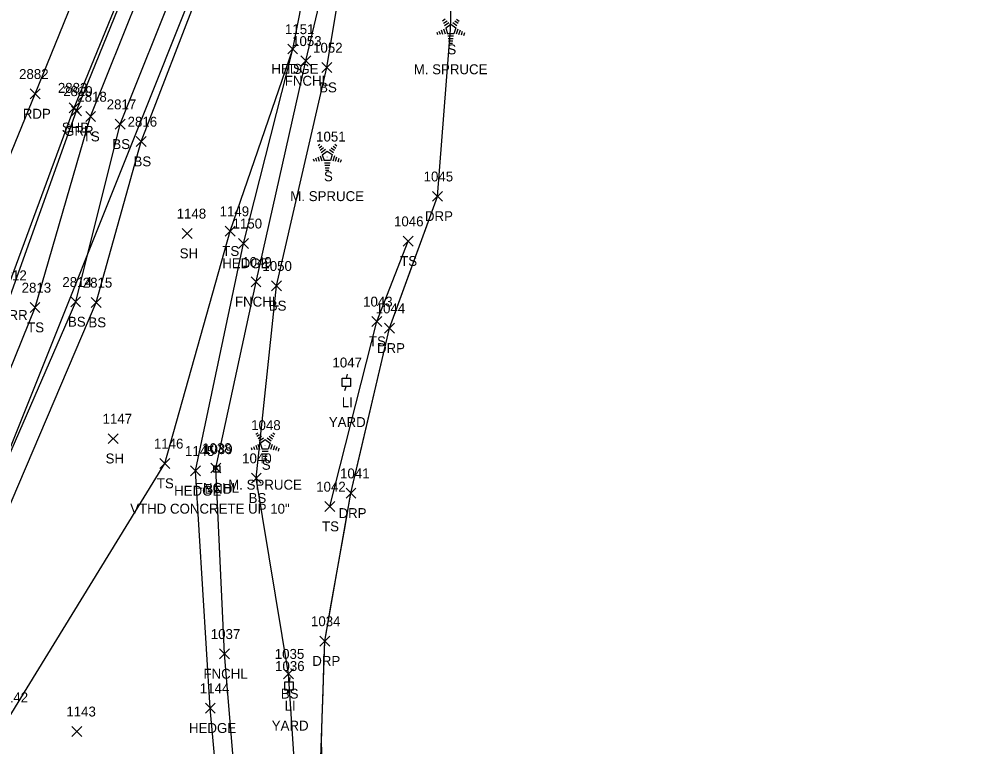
# Model space of a CAD drawing. Extents: x 1623612 to 1625808, y 621345 to 627748.
# Drawn here: x 1624839.4 to 1625030.5, y 626381.4 to 626527.9 of the extents above; entities that cross this region are included whole.
import ezdxf

# ---------------------------------------------------------------- set-up
doc = ezdxf.new("R2010")
doc.units = 0
for name, color, linetype in [('DCP', 7, 'Continuous'), ('L_A', 7, 'Continuous'), ('L_C', 7, 'Continuous'), ('L_I', 7, 'Continuous'), ('L_TIC', 7, 'Continuous'), ('LAHR', 7, 'Continuous'), ('LELB', 7, 'Continuous'), ('Level 18', 7, 'Continuous'), ('LFNC', 7, 'Continuous'), ('LSOGP', 7, 'Continuous'), ('LTC', 7, 'Continuous'), ('M_A', 7, 'Continuous'), ('M_C', 7, 'Continuous'), ('M_I', 7, 'Continuous'), ('P_A', 7, 'Continuous'), ('P_I', 7, 'Continuous'), ('P_TIC', 7, 'Continuous'), ('PET', 7, 'Continuous'), ('PSP', 7, 'Continuous'), ('R_A', 7, 'Continuous'), ('R_I', 7, 'Continuous'), ('R_TIC', 7, 'Continuous'), ('RDP', 7, 'Continuous'), ('RGR', 7, 'Continuous'), ('U_A', 7, 'Continuous'), ('U_C', 7, 'Continuous'), ('U_I', 7, 'Continuous'), ('ULP', 7, 'Continuous')]:
    doc.layers.add(name, color=color, linetype=linetype)

msp = doc.modelspace()

# ---------------------------------------------------------------- linework, layer by layer
at = {"layer": 'DCP'}
msp.add_lwpolyline([(1624809.95, 626372.49), (1624894.12, 626582.82)], dxfattribs=at)
at = {"layer": 'L_TIC'}
for points in [[(1624893.55, 626520.87), (1624895.55, 626522.87)], [(1624895.55, 626520.87), (1624893.55, 626522.87)], [(1624893.55, 626520.87), (1624895.55, 626522.87)], [(1624895.55, 626520.87), (1624893.55, 626522.87)], [(1624896.2, 626518.47), (1624898.2, 626520.47)], [(1624898.2, 626518.47), (1624896.2, 626520.47)], [(1624900.44, 626517.13), (1624902.44, 626519.13)], [(1624902.44, 626517.13), (1624900.44, 626519.13)], [(1624852.82, 626507.25), (1624854.82, 626509.25)], [(1624854.82, 626507.25), (1624852.82, 626509.25)], [(1624858.76, 626505.71), (1624860.76, 626507.71)], [(1624860.76, 626505.71), (1624858.76, 626507.71)], [(1624863.02, 626502.22), (1624865.02, 626504.22)], [(1624865.02, 626502.22), (1624863.02, 626504.22)], [(1624872.29, 626483.7), (1624874.29, 626485.7)], [(1624874.29, 626483.7), (1624872.29, 626485.7)], [(1624880.95, 626484.16), (1624882.95, 626486.16)], [(1624882.95, 626484.16), (1624880.95, 626486.16)], [(1624883.64, 626481.69), (1624885.64, 626483.69)], [(1624885.64, 626481.69), (1624883.64, 626483.69)], [(1624916.81, 626482.14), (1624918.81, 626484.14)], [(1624918.81, 626482.14), (1624916.81, 626484.14)], [(1624886.16, 626473.96), (1624888.16, 626475.96)], [(1624888.16, 626473.96), (1624886.16, 626475.96)], [(1624890.29, 626473.14), (1624892.29, 626475.14)], [(1624892.29, 626473.14), (1624890.29, 626475.14)], [(1624849.8, 626469.91), (1624851.8, 626471.91)], [(1624851.8, 626469.91), (1624849.8, 626471.91)], [(1624853.93, 626469.78), (1624855.93, 626471.78)], [(1624855.93, 626469.78), (1624853.93, 626471.78)], [(1624841.6, 626468.77), (1624843.6, 626470.77)], [(1624843.6, 626468.77), (1624841.6, 626470.77)], [(1624910.52, 626465.96), (1624912.52, 626467.96)], [(1624912.52, 626465.96), (1624910.52, 626467.96)], [(1624857.34, 626442.35), (1624859.34, 626444.35)], [(1624859.34, 626442.35), (1624857.34, 626444.35)], [(1624867.75, 626437.34), (1624869.75, 626439.34)], [(1624869.75, 626437.34), (1624867.75, 626439.34)], [(1624873.95, 626435.85), (1624875.95, 626437.85)], [(1624875.95, 626435.85), (1624873.95, 626437.85)], [(1624878.07, 626436.43), (1624880.07, 626438.43)], [(1624880.07, 626436.43), (1624878.07, 626438.43)], [(1624886.22, 626434.38), (1624888.22, 626436.38)], [(1624888.22, 626434.38), (1624886.22, 626436.38)], [(1624901.06, 626428.66), (1624903.06, 626430.66)], [(1624903.06, 626428.66), (1624901.06, 626430.66)], [(1624879.81, 626398.96), (1624881.81, 626400.96)], [(1624881.81, 626398.96), (1624879.81, 626400.96)], [(1624892.71, 626394.96), (1624894.71, 626396.96)], [(1624894.71, 626394.96), (1624892.71, 626396.96)], [(1624876.94, 626388.03), (1624878.94, 626390.03)], [(1624878.94, 626388.03), (1624876.94, 626390.03)], [(1624850.05, 626383.35), (1624852.05, 626385.35)], [(1624852.05, 626383.35), (1624850.05, 626385.35)]]:
    msp.add_lwpolyline(points, dxfattribs=at)
at = {"layer": 'LAHR'}
msp.add_lwpolyline([(1624888.6, 626264.46), (1624886.47, 626283.91), (1624884.4, 626318), (1624877.94, 626389.03), (1624874.95, 626436.85), (1624884.64, 626482.69), (1624894.55, 626521.87), (1624901.24, 626555.63), (1624907.43, 626585.27), (1624915.15, 626595.65)], dxfattribs=at)
at = {"layer": 'LELB'}
for points in [[(1624803, 626375.22), (1624813.35, 626398.45), (1624825.59, 626427.7), (1624842.6, 626469.77), (1624853.82, 626508.25), (1624866.96, 626541.11), (1624879.6, 626570.92), (1624891.67, 626600.55), (1624909.69, 626627.37), (1624926.15, 626668.66), (1624945.08, 626696.18), (1624959.4, 626716.07), (1624979.06, 626741.61), (1624996.92, 626763.33), (1625023.93, 626790.77), (1625051.04, 626817.18), (1625076.24, 626838.55), (1625119.15, 626870.61), (1625147.29, 626888.18), (1625173.2, 626903.38), (1625206.27, 626920.6), (1625246.39, 626940.92)], [(1624810.6, 626380.38), (1624818.04, 626393.96), (1624831.09, 626425.55), (1624850.8, 626470.91), (1624859.76, 626506.71), (1624871.37, 626535.84), (1624886.95, 626567.84), (1624894.07, 626585.15), (1624895.49, 626590.47), (1624915.6, 626622.48), (1624934.63, 626664.39), (1624951.07, 626691.63), (1624965.13, 626713.06), (1624983.66, 626737.48), (1625004.4, 626758.94), (1625029.36, 626786.77), (1625054.16, 626807.16), (1625052.62, 626815.07), (1625083.54, 626836.73), (1625122.13, 626865.73), (1625150.08, 626884.49), (1625175.36, 626899.84), (1625209.28, 626915.51), (1625248.24, 626935.95)], [(1624815.3, 626378.44), (1624822.97, 626393.02), (1624835.07, 626424.21), (1624854.93, 626470.78), (1624864.02, 626503.22), (1624876, 626534.5), (1624889.39, 626566.85), (1624897.36, 626584.29), (1624900.1, 626587.8), (1624917.68, 626620.81), (1624936.92, 626663.47), (1624953.32, 626690.33), (1624968.57, 626711.23), (1624977.21, 626720.96), (1624986.38, 626735.04), (1625009.06, 626756.63), (1625033.16, 626784.59), (1625055.85, 626805.24), (1625057.84, 626806.47), (1625088.69, 626829.26), (1625128.34, 626855.41), (1625156.9, 626876.93)], [(1624930.36, 626216.54), (1624909.8, 626246.75), (1624900.25, 626271.73), (1624897.67, 626299), (1624894.46, 626330.29), (1624896.01, 626361.65), (1624893.71, 626395.96), (1624887.22, 626435.38), (1624891.29, 626474.14), (1624901.44, 626518.13), (1624906.92, 626551.37), (1624915.5, 626586.71)], [(1624911.43, 626189.27), (1624902.06, 626212.81), (1624885.19, 626234.26), (1624858.97, 626273.95), (1624836.34, 626299.76), (1624822.3, 626315.86), (1624819.42, 626329.22), (1624818.84, 626346.9), (1624823.2, 626367.84), (1624837.39, 626387.21), (1624868.75, 626438.34), (1624881.95, 626485.16), (1624894.55, 626521.87)], [(1624902.06, 626429.66), (1624911.52, 626466.96), (1624917.81, 626483.14)]]:
    msp.add_lwpolyline(points, dxfattribs=at)
at = {"layer": 'Level 18'}
msp.add_lwpolyline([(1624878.64, 626437.85), (1624879.89, 626437.85), (1624879.89, 626436.6), (1624878.64, 626436.6)], close=True, dxfattribs=at)
msp.add_circle((1624879.27, 626437.23), 0.0833, dxfattribs=at)
at = {"layer": 'LFNC'}
msp.add_lwpolyline([(1624893.32, 626267.47), (1624889.76, 626297.72), (1624887.08, 626329.77), (1624883.8, 626363.78), (1624880.81, 626399.96), (1624879.07, 626437.43), (1624887.16, 626474.96), (1624897.2, 626519.47), (1624905.01, 626552.27), (1624913.73, 626587.54), (1624932.36, 626610.46), (1624957.61, 626640.19), (1624978.31, 626663.2), (1624998.02, 626685.58), (1625017.22, 626707.44), (1625030.86, 626723.4), (1625050.01, 626745.66), (1625064.04, 626761.73)], dxfattribs=at)
at = {"layer": 'LSOGP'}
msp.add_lwpolyline([(1624901.3, 626358.13), (1624900.33, 626382.05), (1624900.5, 626387.18), (1624900.67, 626392.3), (1624900.84, 626397.43), (1624901.01, 626402.55), (1624902.33, 626410), (1624903.66, 626417.45), (1624904.98, 626424.9), (1624906.3, 626432.34), (1624908.24, 626440.65), (1624910.18, 626448.96), (1624912.12, 626457.28), (1624914.05, 626465.59), (1624916.47, 626472.24), (1624918.89, 626478.88), (1624921.3, 626485.53), (1624923.72, 626492.18), (1624926.36, 626525.79), (1624926.72, 626538.4)], dxfattribs=at)
at = {"layer": 'LTC'}
for p, q in [((1624924.76, 626527.53), (1624925.29, 626527.92)), ((1624924.97, 626527.07), (1624925.68, 626527.58)), ((1624925.18, 626526.6), (1624926.06, 626527.24)), ((1624925.41, 626526.15), (1624926.42, 626526.88)), ((1624926.42, 626526.88), (1624927.42, 626526.16)), ((1624926.84, 626527.19), (1624927.65, 626526.61)), ((1624927.21, 626527.54), (1624927.89, 626527.05)), ((1624927.58, 626527.89), (1624928.13, 626527.49)), ((1624923.59, 626525.28), (1624923.74, 626524.81)), ((1624924.04, 626525.49), (1624924.25, 626524.84)), ((1624924.5, 626525.71), (1624924.77, 626524.88)), ((1624924.95, 626525.93), (1624925.28, 626524.91)), ((1624925.41, 626526.15), (1624925.79, 626524.95)), ((1624927.02, 626524.95), (1624925.79, 626524.95)), ((1624927.42, 626526.16), (1624927.02, 626524.95)), ((1624927.85, 626525.89), (1624927.52, 626524.85)), ((1624928.3, 626525.64), (1624928.01, 626524.75)), ((1624928.74, 626525.39), (1624928.51, 626524.66)), ((1624929.19, 626525.13), (1624929, 626524.56)), ((1624926.99, 626524.45), (1624925.84, 626524.45)), ((1624926.9, 626523.95), (1624925.91, 626523.95)), ((1624926.82, 626523.45), (1624925.99, 626523.45)), ((1624926.74, 626522.95), (1624926.06, 626522.95)), ((1624899.67, 626502.43), (1624900.02, 626502.68)), ((1624899.88, 626501.96), (1624900.41, 626502.35)), ((1624900.09, 626501.5), (1624900.79, 626502.01)), ((1624902.32, 626501.97), (1624903, 626501.48)), ((1624902.69, 626502.32), (1624903.24, 626501.92)), ((1624903.07, 626502.67), (1624903.48, 626502.36)), ((1624899.61, 626500.14), (1624899.88, 626499.3)), ((1624900.07, 626500.36), (1624900.4, 626499.34)), ((1624900.3, 626501.03), (1624901.17, 626501.67)), ((1624900.52, 626500.57), (1624901.53, 626501.31)), ((1624900.52, 626500.57), (1624900.91, 626499.38)), ((1624901.53, 626501.31), (1624902.53, 626500.58)), ((1624901.95, 626501.62), (1624902.76, 626501.03)), ((1624902.53, 626500.58), (1624902.14, 626499.38)), ((1624902.97, 626500.31), (1624902.63, 626499.27)), ((1624903.41, 626500.06), (1624903.12, 626499.18)), ((1624898.7, 626499.71), (1624898.85, 626499.24)), ((1624899.16, 626499.92), (1624899.37, 626499.27)), ((1624902.14, 626499.38), (1624900.91, 626499.38)), ((1624902.1, 626498.88), (1624900.96, 626498.88)), ((1624902.02, 626498.38), (1624901.03, 626498.38)), ((1624903.86, 626499.81), (1624903.62, 626499.08)), ((1624904.3, 626499.56), (1624904.11, 626498.99)), ((1624901.93, 626497.88), (1624901.1, 626497.88)), ((1624901.85, 626497.38), (1624901.17, 626497.38)), ((1624887.14, 626444.28), (1624887.5, 626444.54)), ((1624890.54, 626444.52), (1624890.96, 626444.22)), ((1624887.35, 626443.82), (1624887.88, 626444.2)), ((1624887.56, 626443.35), (1624888.27, 626443.86)), ((1624887.77, 626442.89), (1624888.65, 626443.52)), ((1624888, 626442.43), (1624889.01, 626443.17)), ((1624889.01, 626443.17), (1624890.01, 626442.44)), ((1624889.43, 626443.48), (1624890.24, 626442.89)), ((1624889.8, 626443.83), (1624890.48, 626443.33)), ((1624890.17, 626444.17), (1624890.72, 626443.78)), ((1624886.18, 626441.56), (1624886.33, 626441.09)), ((1624886.63, 626441.78), (1624886.84, 626441.13)), ((1624887.09, 626442), (1624887.36, 626441.16)), ((1624887.54, 626442.21), (1624887.87, 626441.19)), ((1624888, 626442.43), (1624888.38, 626441.24)), ((1624889.61, 626441.24), (1624888.38, 626441.24)), ((1624889.58, 626440.74), (1624888.43, 626440.74)), ((1624890.01, 626442.44), (1624889.61, 626441.24)), ((1624890.44, 626442.17), (1624890.1, 626441.13)), ((1624890.89, 626441.92), (1624890.6, 626441.03)), ((1624891.33, 626441.67), (1624891.09, 626440.94)), ((1624891.78, 626441.42), (1624891.59, 626440.84)), ((1624889.49, 626440.24), (1624888.5, 626440.24)), ((1624889.41, 626439.74), (1624888.58, 626439.74)), ((1624889.32, 626439.24), (1624888.65, 626439.24))]:
    msp.add_line(p, q, dxfattribs=at)
at = {"layer": 'P_TIC'}
for points in [[(1624841.65, 626511.83), (1624843.65, 626513.83)], [(1624843.65, 626511.83), (1624841.65, 626513.83)], [(1624849.47, 626509.04), (1624851.47, 626511.04)], [(1624851.47, 626509.04), (1624849.47, 626511.04)]]:
    msp.add_lwpolyline(points, dxfattribs=at)
at = {"layer": 'PET'}
msp.add_lwpolyline([(1624787.66, 626371.25), (1624792.4, 626386.87), (1624807.67, 626426.99), (1624823.62, 626466.45), (1624842.65, 626512.83), (1624858.28, 626551.42), (1624873.9, 626593.46)], dxfattribs=at)
at = {"layer": 'PSP'}
msp.add_lwpolyline([(1624794.65, 626368.04), (1624800.63, 626383.44), (1624817.3, 626423.08), (1624832.73, 626462.11), (1624850.47, 626510.04), (1624865.43, 626546.52), (1624882.91, 626590.11), (1624893.72, 626613.2), (1624905.71, 626637.22), (1624924.51, 626670), (1624942.43, 626698.12), (1624956.64, 626717.85), (1624976.67, 626743.84), (1624995.18, 626765.37), (1625020.7, 626793.24), (1625048.65, 626820.06), (1625074.48, 626841.9), (1625117.11, 626873.56), (1625144.96, 626891.32), (1625172.26, 626906.31), (1625205.02, 626923.68), (1625245.42, 626943.67)], dxfattribs=at)
at = {"layer": 'R_TIC'}
for points in [[(1624849.98, 626508.38), (1624851.98, 626510.38)], [(1624851.98, 626508.38), (1624849.98, 626510.38)], [(1624922.72, 626491.18), (1624924.72, 626493.18)], [(1624924.72, 626491.18), (1624922.72, 626493.18)], [(1624913.05, 626464.59), (1624915.05, 626466.59)], [(1624915.05, 626464.59), (1624913.05, 626466.59)], [(1624905.3, 626431.34), (1624907.3, 626433.34)], [(1624907.3, 626431.34), (1624905.3, 626433.34)], [(1624900.01, 626401.55), (1624902.01, 626403.55)], [(1624902.01, 626401.55), (1624900.01, 626403.55)]]:
    msp.add_lwpolyline(points, dxfattribs=at)
at = {"layer": 'RDP'}
msp.add_lwpolyline([(1624891.96, 626182.04), (1624908.89, 626179.86), (1624915.52, 626183.01), (1624923.59, 626189.85), (1624931.19, 626196.63), (1624935.04, 626205.48), (1624932.89, 626218.65), (1624911.79, 626249.71), (1624902.98, 626271.16), (1624899.22, 626298.47), (1624896.66, 626331.32), (1624899.65, 626361.55), (1624901.01, 626402.55), (1624906.3, 626432.34), (1624914.05, 626465.59), (1624923.72, 626492.18)], dxfattribs=at)
at = {"layer": 'RGR'}
msp.add_lwpolyline([(1624833.08, 626455.23), (1624837.69, 626472.26), (1624850.98, 626509.38), (1624864.06, 626541.69), (1624877.05, 626573.21), (1624889.19, 626602.45), (1624903.3, 626631.29)], dxfattribs=at)
at = {"layer": 'ULP'}
for p, q in [((1624905.51, 626456.36), (1624905.34, 626455.53)), ((1624904.51, 626453.86), (1624904.51, 626455.53)), ((1624904.51, 626455.53), (1624906.18, 626455.53)), ((1624905.34, 626454.69), (1624905.34, 626454.69)), ((1624906.18, 626455.53), (1624906.18, 626453.86)), ((1624906.18, 626453.86), (1624904.51, 626453.86)), ((1624905.09, 626453.03), (1624905.34, 626453.86)), ((1624894, 626395.18), (1624893.83, 626394.35)), ((1624893, 626392.68), (1624893, 626394.35)), ((1624893, 626394.35), (1624894.66, 626394.35)), ((1624893.83, 626393.51), (1624893.83, 626393.51)), ((1624894.66, 626394.35), (1624894.66, 626392.68)), ((1624894.66, 626392.68), (1624893, 626392.68)), ((1624893.58, 626391.85), (1624893.83, 626392.68))]:
    msp.add_line(p, q, dxfattribs=at)

# ---------------------------------------------------------------- texts
at = {"layer": 'L_A'}
for s, p in [('S', (1624925.74, 626520.79)), ('HEDGE', (1624890.25, 626516.87)), ('TS', (1624892.96, 626516.87)), ('FNCHL', (1624892.95, 626514.47)), ('BS', (1624899.88, 626513.13)), ('TS', (1624852.23, 626503.25)), ('BS', (1624858.2, 626501.71)), ('BS', (1624862.46, 626498.22)), ('S', (1624900.86, 626495.22)), ('SH', (1624871.77, 626479.7)), ('TS', (1624880.36, 626480.16)), ('HEDGE', (1624880.35, 626477.69)), ('TS', (1624916.22, 626478.14)), ('FNCHL', (1624882.91, 626469.96)), ('BS', (1624889.73, 626469.14)), ('BS', (1624849.24, 626465.91)), ('BS', (1624853.37, 626465.78)), ('TS', (1624841.01, 626464.77)), ('TS', (1624909.93, 626461.96)), ('SH', (1624856.83, 626438.35)), ('S', (1624888.33, 626437.07)), ('TS', (1624867.16, 626433.34)), ('HEDGE', (1624870.65, 626431.85)), ('FNCHL', (1624874.82, 626432.43)), ('BS', (1624885.66, 626430.38)), ('TS', (1624900.47, 626424.66)), ('FNCHL', (1624876.56, 626394.96)), ('BS', (1624892.15, 626390.96)), ('HEDGE', (1624873.64, 626384.03))]:
    msp.add_text(s, height=2, dxfattribs=at).set_placement(p)
at = {"layer": 'L_C'}
for p in [(1624918.96, 626516.79), (1624894.07, 626491.22), (1624881.55, 626433.07)]:
    msp.add_text('M. SPRUCE', height=2, dxfattribs=at).set_placement(p)
at = {"layer": 'L_I'}
for s, p in [('1151', (1624892.99, 626524.87)), ('1151', (1624892.99, 626524.87)), ('1053', (1624894.43, 626522.47)), ('1052', (1624898.66, 626521.13)), ('2818', (1624851.12, 626511.25)), ('2817', (1624857.06, 626509.71)), ('2816', (1624861.27, 626506.22)), ('1051', (1624899.27, 626503.22)), ('1148', (1624871.16, 626487.7)), ('1149', (1624879.82, 626488.16)), ('1150', (1624882.43, 626485.69)), ('1046', (1624914.98, 626486.14)), ('1049', (1624884.38, 626477.96)), ('1050', (1624888.44, 626477.14)), ('2814', (1624848.11, 626473.91)), ('2815', (1624852.23, 626473.78)), ('2813', (1624839.91, 626472.77)), ('1043', (1624908.75, 626469.96)), ('1147', (1624856.21, 626446.35)), ('1048', (1624886.18, 626445.07)), ('1146', (1624866.57, 626441.34)), ('1145', (1624872.83, 626439.85)), ('1038', (1624876.3, 626440.43)), ('1040', (1624884.36, 626438.38)), ('1042', (1624899.29, 626432.66)), ('1037', (1624878.04, 626402.96)), ('1035', (1624890.94, 626398.96)), ('1144', (1624875.82, 626392.03)), ('1142', (1624835.26, 626390.21)), ('1143', (1624848.92, 626387.35))]:
    msp.add_text(s, height=2, dxfattribs=at).set_placement(p)
at = {"layer": 'LTC'}
for p in [(1624926.3, 626525.89), (1624901.41, 626500.32), (1624888.89, 626442.18)]:
    msp.add_text('.', height=1.04, rotation=270, dxfattribs=at).set_placement(p)
at = {"layer": 'M_A'}
msp.add_text('BND', height=2, dxfattribs=at).set_placement((1624876.76, 626432.23))
at = {"layer": 'M_C'}
msp.add_text('VTHD CONCRETE UP 10"', height=2, dxfattribs=at).set_placement((1624861.79, 626428.23))
at = {"layer": 'M_I'}
msp.add_text('1039', height=2, dxfattribs=at).set_placement((1624876.49, 626440.23))
at = {"layer": 'P_A'}
for s, p in [('RDP', (1624840.14, 626507.83)), ('SHP', (1624848, 626505.04))]:
    msp.add_text(s, height=2, dxfattribs=at).set_placement(p)
at = {"layer": 'P_I'}
for s, p in [('2882', (1624839.39, 626515.83)), ('2883', (1624847.21, 626513.04))]:
    msp.add_text(s, height=2, dxfattribs=at).set_placement(p)
at = {"layer": 'R_A'}
for s, p in [('GRR', (1624848.47, 626504.38)), ('DRP', (1624921.21, 626487.18)), ('GRR', (1624835.18, 626467.26)), ('DRP', (1624911.54, 626460.59)), ('DRP', (1624903.79, 626427.34)), ('DRP', (1624898.5, 626397.55))]:
    msp.add_text(s, height=2, dxfattribs=at).set_placement(p)
at = {"layer": 'R_I'}
for s, p in [('2819', (1624848.28, 626512.38)), ('1045', (1624920.95, 626495.18)), ('2812', (1624835, 626475.26)), ('1044', (1624911.28, 626468.59)), ('1041', (1624904.1, 626435.34)), ('1034', (1624898.24, 626405.55))]:
    msp.add_text(s, height=2, dxfattribs=at).set_placement(p)
at = {"layer": 'U_A'}
for p in [(1624904.45, 626449.69), (1624892.93, 626388.51)]:
    msp.add_text('LI', height=2, dxfattribs=at).set_placement(p)
at = {"layer": 'U_C'}
for p in [(1624901.84, 626445.69), (1624890.33, 626384.51)]:
    msp.add_text('YARD', height=2, dxfattribs=at).set_placement(p)
at = {"layer": 'U_I'}
for s, p in [('1047', (1624902.57, 626457.69)), ('1036', (1624891, 626396.51))]:
    msp.add_text(s, height=2, dxfattribs=at).set_placement(p)

doc.saveas('drawing.dxf')
